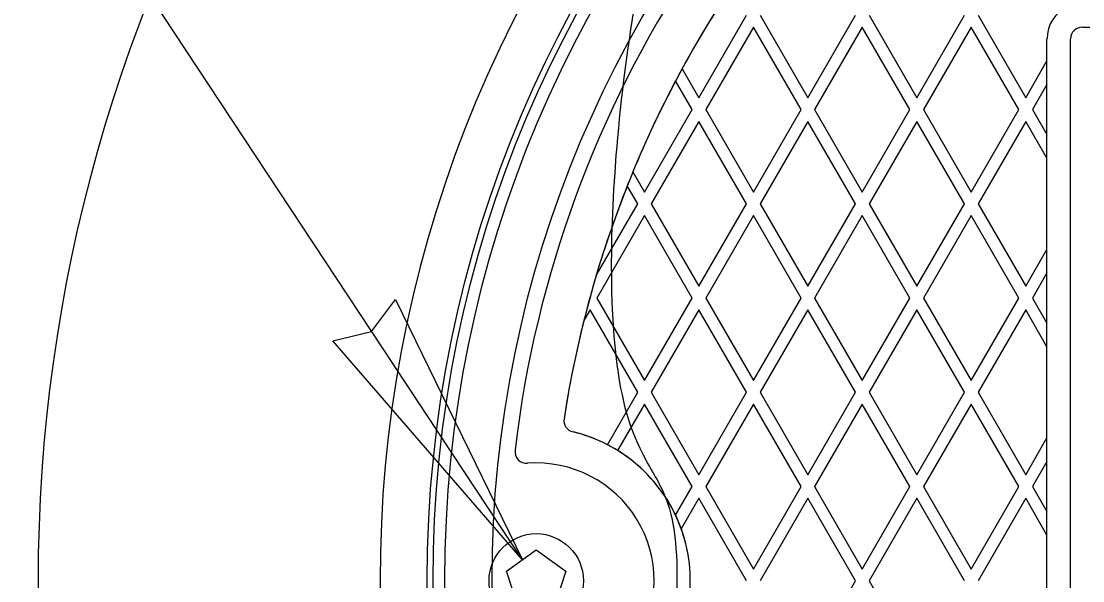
# Model space of a CAD drawing. Extents: x 99862 to 103151, y 100000 to 105076.
# Drawn here: x 100252.1 to 100336.5, y 101764.2 to 101808.7 of the extents above; entities that cross this region are included whole.
import ezdxf

# ---------------------------------------------------------------- set-up
doc = ezdxf.new("R2010")
doc.units = 0
for name, color, linetype in [('Level 10', 7, 'Continuous'), ('Level 11', 7, 'Continuous'), ('Level 12', 7, 'Continuous'), ('Level 15', 7, 'Continuous'), ('Level 19', 7, 'Continuous')]:
    doc.layers.add(name, color=color, linetype=linetype)

msp = doc.modelspace()

# ---------------------------------------------------------------- linework, layer by layer
at = {"layer": 'Level 10'}
msp.add_circle((100379.544, 101764.153), 90, dxfattribs=at)
at = {"layer": 'Level 11'}
for radius in [95.156, 94.688]:
    msp.add_circle((100379.544, 101764.153), radius, dxfattribs=at)
for centre, radius, start, end in [((100379.544, 101764.153), 126.094, 117.7782, 242.2218), ((100379.544, 101764.153), 88.781, 66.72365, 173.27635), ((100379.544, 101764.153), 98.906, 136.62948, 223.37052), ((100292.304, 101774.438), 0.937, 173.27635, 274.19973), ((100293.06, 101764.153), 9.375, 265.80027, 94.19973)]:
    msp.add_arc(centre, radius, start, end, dxfattribs=at)
at = {"layer": 'Level 12'}
for p, q in [((100305.996, 101802.59), (100309.785, 101809.153)), ((100305.996, 101802.59), (100309.785, 101809.153)), ((100310.868, 101809.153), (100314.657, 101802.59)), ((100310.868, 101809.153), (100314.657, 101802.59)), ((100314.657, 101802.59), (100318.446, 101809.153)), ((100314.657, 101802.59), (100318.446, 101809.153)), ((100319.528, 101809.153), (100323.317, 101802.59)), ((100319.528, 101809.153), (100323.317, 101802.59)), ((100323.317, 101802.59), (100327.106, 101809.153)), ((100323.317, 101802.59), (100327.106, 101809.153)), ((100328.188, 101809.153), (100331.977, 101802.59)), ((100328.188, 101809.153), (100331.977, 101802.59)), ((100310.327, 101808.215), (100306.538, 101801.653)), ((100310.327, 101808.215), (100306.538, 101801.653)), ((100314.115, 101801.653), (100310.327, 101808.215)), ((100314.115, 101801.653), (100310.327, 101808.215)), ((100310.327, 101808.215), (100310.327, 101808.215)), ((100318.987, 101808.215), (100315.198, 101801.653)), ((100318.987, 101808.215), (100315.198, 101801.653)), ((100322.776, 101801.653), (100318.987, 101808.215)), ((100322.776, 101801.653), (100318.987, 101808.215)), ((100318.987, 101808.215), (100318.987, 101808.215)), ((100327.647, 101808.215), (100323.858, 101801.653)), ((100327.647, 101808.215), (100323.858, 101801.653)), ((100331.436, 101801.653), (100327.647, 101808.215)), ((100331.436, 101801.653), (100327.647, 101808.215)), ((100327.647, 101808.215), (100327.647, 101808.215)), ((100333.671, 101807.278), (100333.671, 101807.278)), ((100333.671, 101805.524), (100333.671, 101807.278)), ((100304.659, 101804.906), (100304.659, 101804.906)), ((100304.659, 101804.906), (100305.996, 101802.59)), ((100304.659, 101804.906), (100305.996, 101802.59)), ((100331.977, 101802.59), (100333.671, 101805.524)), ((100331.977, 101802.59), (100333.671, 101805.524)), ((100333.671, 101805.524), (100333.671, 101805.524)), ((100333.671, 101803.649), (100333.671, 101805.524)), ((100304.138, 101803.933), (100304.138, 101803.933)), ((100305.455, 101801.653), (100304.138, 101803.933)), ((100305.455, 101801.653), (100304.138, 101803.933)), ((100333.671, 101803.649), (100332.518, 101801.653)), ((100333.671, 101803.649), (100332.518, 101801.653)), ((100333.671, 101803.649), (100333.671, 101803.649)), ((100333.671, 101799.656), (100333.671, 101803.649)), ((100305.996, 101802.59), (100305.996, 101802.59)), ((100314.657, 101802.59), (100314.657, 101802.59)), ((100323.317, 101802.59), (100323.317, 101802.59)), ((100331.977, 101802.59), (100331.977, 101802.59)), ((100301.666, 101795.09), (100305.455, 101801.653)), ((100301.666, 101795.09), (100305.455, 101801.653)), ((100305.455, 101801.653), (100305.455, 101801.653)), ((100306.538, 101801.653), (100310.327, 101795.09)), ((100306.538, 101801.653), (100310.327, 101795.09)), ((100306.538, 101801.653), (100306.538, 101801.653)), ((100310.327, 101795.09), (100314.115, 101801.653)), ((100310.327, 101795.09), (100314.115, 101801.653)), ((100314.115, 101801.653), (100314.115, 101801.653)), ((100315.198, 101801.653), (100318.987, 101795.09)), ((100315.198, 101801.653), (100318.987, 101795.09)), ((100315.198, 101801.653), (100315.198, 101801.653)), ((100318.987, 101795.09), (100322.776, 101801.653)), ((100318.987, 101795.09), (100322.776, 101801.653)), ((100322.776, 101801.653), (100322.776, 101801.653)), ((100323.858, 101801.653), (100327.647, 101795.09)), ((100323.858, 101801.653), (100327.647, 101795.09)), ((100323.858, 101801.653), (100323.858, 101801.653)), ((100327.647, 101795.09), (100331.436, 101801.653)), ((100327.647, 101795.09), (100331.436, 101801.653)), ((100331.436, 101801.653), (100331.436, 101801.653)), ((100332.518, 101801.653), (100333.671, 101799.656)), ((100332.518, 101801.653), (100333.671, 101799.656)), ((100332.518, 101801.653), (100332.518, 101801.653)), ((100305.996, 101800.715), (100302.208, 101794.153)), ((100305.996, 101800.715), (100302.208, 101794.153)), ((100309.785, 101794.153), (100305.996, 101800.715)), ((100309.785, 101794.153), (100305.996, 101800.715)), ((100305.996, 101800.715), (100305.996, 101800.715)), ((100314.657, 101800.715), (100310.868, 101794.153)), ((100314.657, 101800.715), (100310.868, 101794.153)), ((100318.446, 101794.153), (100314.657, 101800.715)), ((100318.446, 101794.153), (100314.657, 101800.715)), ((100314.657, 101800.715), (100314.657, 101800.715)), ((100323.317, 101800.715), (100319.528, 101794.153)), ((100323.317, 101800.715), (100319.528, 101794.153)), ((100327.106, 101794.153), (100323.317, 101800.715)), ((100327.106, 101794.153), (100323.317, 101800.715)), ((100323.317, 101800.715), (100323.317, 101800.715)), ((100331.977, 101800.715), (100328.188, 101794.153)), ((100331.977, 101800.715), (100328.188, 101794.153)), ((100333.671, 101797.781), (100331.977, 101800.715)), ((100333.671, 101797.781), (100331.977, 101800.715)), ((100331.977, 101800.715), (100331.977, 101800.715)), ((100333.671, 101799.656), (100333.671, 101799.656)), ((100333.671, 101797.781), (100333.671, 101799.656)), ((100333.671, 101797.781), (100333.671, 101797.781)), ((100333.671, 101790.524), (100333.671, 101797.781)), ((100300.744, 101796.688), (100300.744, 101796.688)), ((100300.744, 101796.688), (100301.666, 101795.09)), ((100300.744, 101796.688), (100301.666, 101795.09)), ((100300.298, 101795.586), (100300.298, 101795.586)), ((100301.125, 101794.153), (100300.298, 101795.586)), ((100301.125, 101794.153), (100300.298, 101795.586)), ((100301.666, 101795.09), (100301.666, 101795.09)), ((100310.327, 101795.09), (100310.327, 101795.09)), ((100318.987, 101795.09), (100318.987, 101795.09)), ((100327.647, 101795.09), (100327.647, 101795.09)), ((100297.826, 101788.438), (100301.125, 101794.153)), ((100297.826, 101788.438), (100301.125, 101794.153)), ((100301.125, 101794.153), (100301.125, 101794.153)), ((100302.208, 101794.153), (100305.996, 101787.59)), ((100302.208, 101794.153), (100305.996, 101787.59)), ((100302.208, 101794.153), (100302.208, 101794.153)), ((100305.996, 101787.59), (100309.785, 101794.153)), ((100305.996, 101787.59), (100309.785, 101794.153)), ((100309.785, 101794.153), (100309.785, 101794.153)), ((100310.868, 101794.153), (100314.657, 101787.59)), ((100310.868, 101794.153), (100314.657, 101787.59)), ((100310.868, 101794.153), (100310.868, 101794.153)), ((100314.657, 101787.59), (100318.446, 101794.153)), ((100314.657, 101787.59), (100318.446, 101794.153)), ((100318.446, 101794.153), (100318.446, 101794.153)), ((100319.528, 101794.153), (100323.317, 101787.59)), ((100319.528, 101794.153), (100323.317, 101787.59)), ((100319.528, 101794.153), (100319.528, 101794.153)), ((100323.317, 101787.59), (100327.106, 101794.153)), ((100323.317, 101787.59), (100327.106, 101794.153)), ((100327.106, 101794.153), (100327.106, 101794.153)), ((100328.188, 101794.153), (100331.977, 101787.59)), ((100328.188, 101794.153), (100331.977, 101787.59)), ((100328.188, 101794.153), (100328.188, 101794.153)), ((100301.666, 101793.215), (100297.877, 101786.653)), ((100301.666, 101793.215), (100297.877, 101786.653)), ((100305.455, 101786.653), (100301.666, 101793.215)), ((100305.455, 101786.653), (100301.666, 101793.215)), ((100301.666, 101793.215), (100301.666, 101793.215)), ((100310.327, 101793.215), (100306.538, 101786.653)), ((100310.327, 101793.215), (100306.538, 101786.653)), ((100314.115, 101786.653), (100310.327, 101793.215)), ((100314.115, 101786.653), (100310.327, 101793.215)), ((100310.327, 101793.215), (100310.327, 101793.215)), ((100318.987, 101793.215), (100315.198, 101786.653)), ((100318.987, 101793.215), (100315.198, 101786.653)), ((100322.776, 101786.653), (100318.987, 101793.215)), ((100322.776, 101786.653), (100318.987, 101793.215)), ((100318.987, 101793.215), (100318.987, 101793.215)), ((100327.647, 101793.215), (100323.858, 101786.653)), ((100327.647, 101793.215), (100323.858, 101786.653)), ((100331.436, 101786.653), (100327.647, 101793.215)), ((100331.436, 101786.653), (100327.647, 101793.215)), ((100327.647, 101793.215), (100327.647, 101793.215)), ((100331.977, 101787.59), (100333.671, 101790.524)), ((100331.977, 101787.59), (100333.671, 101790.524)), ((100333.671, 101788.649), (100333.671, 101790.524)), ((100333.671, 101790.524), (100333.671, 101790.524)), ((100297.826, 101788.438), (100297.826, 101788.438)), ((100333.671, 101788.649), (100332.518, 101786.653)), ((100333.671, 101788.649), (100332.518, 101786.653)), ((100333.671, 101788.649), (100333.671, 101788.649)), ((100333.671, 101784.656), (100333.671, 101788.649)), ((100305.996, 101787.59), (100305.996, 101787.59)), ((100314.657, 101787.59), (100314.657, 101787.59)), ((100323.317, 101787.59), (100323.317, 101787.59)), ((100331.977, 101787.59), (100331.977, 101787.59)), ((100297.877, 101786.653), (100301.666, 101780.09)), ((100297.877, 101786.653), (100301.666, 101780.09)), ((100297.877, 101786.653), (100297.877, 101786.653)), ((100301.666, 101780.09), (100305.455, 101786.653)), ((100301.666, 101780.09), (100305.455, 101786.653)), ((100305.455, 101786.653), (100305.455, 101786.653)), ((100306.538, 101786.653), (100310.327, 101780.09)), ((100306.538, 101786.653), (100310.327, 101780.09)), ((100306.538, 101786.653), (100306.538, 101786.653)), ((100310.327, 101780.09), (100314.115, 101786.653)), ((100310.327, 101780.09), (100314.115, 101786.653)), ((100314.115, 101786.653), (100314.115, 101786.653)), ((100315.198, 101786.653), (100318.987, 101780.09)), ((100315.198, 101786.653), (100318.987, 101780.09)), ((100315.198, 101786.653), (100315.198, 101786.653)), ((100318.987, 101780.09), (100322.776, 101786.653)), ((100318.987, 101780.09), (100322.776, 101786.653)), ((100322.776, 101786.653), (100322.776, 101786.653)), ((100323.858, 101786.653), (100327.647, 101780.09)), ((100323.858, 101786.653), (100327.647, 101780.09)), ((100323.858, 101786.653), (100323.858, 101786.653)), ((100327.647, 101780.09), (100331.436, 101786.653)), ((100327.647, 101780.09), (100331.436, 101786.653)), ((100331.436, 101786.653), (100331.436, 101786.653)), ((100332.518, 101786.653), (100333.671, 101784.656)), ((100332.518, 101786.653), (100333.671, 101784.656)), ((100332.518, 101786.653), (100332.518, 101786.653)), ((100297.336, 101785.715), (100296.851, 101784.875)), ((100297.336, 101785.715), (100296.851, 101784.875)), ((100301.125, 101779.153), (100297.336, 101785.715)), ((100301.125, 101779.153), (100297.336, 101785.715)), ((100297.336, 101785.715), (100297.336, 101785.715)), ((100305.996, 101785.715), (100302.208, 101779.153)), ((100305.996, 101785.715), (100302.208, 101779.153)), ((100309.785, 101779.153), (100305.996, 101785.715)), ((100309.785, 101779.153), (100305.996, 101785.715)), ((100305.996, 101785.715), (100305.996, 101785.715)), ((100314.657, 101785.715), (100310.868, 101779.153)), ((100314.657, 101785.715), (100310.868, 101779.153)), ((100318.446, 101779.153), (100314.657, 101785.715)), ((100318.446, 101779.153), (100314.657, 101785.715)), ((100314.657, 101785.715), (100314.657, 101785.715)), ((100323.317, 101785.715), (100319.528, 101779.153)), ((100323.317, 101785.715), (100319.528, 101779.153)), ((100327.106, 101779.153), (100323.317, 101785.715)), ((100327.106, 101779.153), (100323.317, 101785.715)), ((100323.317, 101785.715), (100323.317, 101785.715)), ((100331.977, 101785.715), (100328.188, 101779.153)), ((100331.977, 101785.715), (100328.188, 101779.153)), ((100333.671, 101782.781), (100331.977, 101785.715)), ((100333.671, 101782.781), (100331.977, 101785.715)), ((100331.977, 101785.715), (100331.977, 101785.715)), ((100296.851, 101784.875), (100296.851, 101784.875)), ((100333.671, 101784.656), (100333.671, 101784.656)), ((100333.671, 101782.781), (100333.671, 101784.656)), ((100333.671, 101782.781), (100333.671, 101782.781)), ((100333.671, 101775.524), (100333.671, 101782.781)), ((100301.666, 101780.09), (100301.666, 101780.09)), ((100310.327, 101780.09), (100310.327, 101780.09)), ((100318.987, 101780.09), (100318.987, 101780.09)), ((100327.647, 101780.09), (100327.647, 101780.09)), ((100298.717, 101774.981), (100301.125, 101779.153)), ((100298.717, 101774.981), (100301.125, 101779.153)), ((100301.125, 101779.153), (100301.125, 101779.153)), ((100302.208, 101779.153), (100305.996, 101772.59)), ((100302.208, 101779.153), (100305.996, 101772.59)), ((100302.208, 101779.153), (100302.208, 101779.153)), ((100305.996, 101772.59), (100309.785, 101779.153)), ((100305.996, 101772.59), (100309.785, 101779.153)), ((100309.785, 101779.153), (100309.785, 101779.153)), ((100310.868, 101779.153), (100314.657, 101772.59)), ((100310.868, 101779.153), (100314.657, 101772.59)), ((100310.868, 101779.153), (100310.868, 101779.153)), ((100314.657, 101772.59), (100318.446, 101779.153)), ((100314.657, 101772.59), (100318.446, 101779.153)), ((100318.446, 101779.153), (100318.446, 101779.153)), ((100319.528, 101779.153), (100323.317, 101772.59)), ((100319.528, 101779.153), (100323.317, 101772.59)), ((100319.528, 101779.153), (100319.528, 101779.153)), ((100323.317, 101772.59), (100327.106, 101779.153)), ((100323.317, 101772.59), (100327.106, 101779.153)), ((100327.106, 101779.153), (100327.106, 101779.153)), ((100328.188, 101779.153), (100331.977, 101772.59)), ((100328.188, 101779.153), (100331.977, 101772.59)), ((100328.188, 101779.153), (100328.188, 101779.153)), ((100301.666, 101778.215), (100299.533, 101774.52)), ((100301.666, 101778.215), (100299.533, 101774.52)), ((100305.455, 101771.653), (100301.666, 101778.215)), ((100305.455, 101771.653), (100301.666, 101778.215)), ((100301.666, 101778.215), (100301.666, 101778.215)), ((100310.327, 101778.215), (100306.538, 101771.653)), ((100310.327, 101778.215), (100306.538, 101771.653)), ((100314.115, 101771.653), (100310.327, 101778.215)), ((100314.115, 101771.653), (100310.327, 101778.215)), ((100310.327, 101778.215), (100310.327, 101778.215)), ((100318.987, 101778.215), (100315.198, 101771.653)), ((100318.987, 101778.215), (100315.198, 101771.653)), ((100322.776, 101771.653), (100318.987, 101778.215)), ((100322.776, 101771.653), (100318.987, 101778.215)), ((100318.987, 101778.215), (100318.987, 101778.215)), ((100327.647, 101778.215), (100323.858, 101771.653)), ((100327.647, 101778.215), (100323.858, 101771.653)), ((100331.436, 101771.653), (100327.647, 101778.215)), ((100331.436, 101771.653), (100327.647, 101778.215)), ((100327.647, 101778.215), (100327.647, 101778.215)), ((100295.277, 101777.053), (100295.277, 101777.053)), ((100295.984, 101776), (100295.984, 101776)), ((100331.977, 101772.59), (100333.671, 101775.524)), ((100331.977, 101772.59), (100333.671, 101775.524)), ((100333.671, 101773.649), (100333.671, 101775.524)), ((100333.671, 101775.524), (100333.671, 101775.524)), ((100298.717, 101774.981), (100298.717, 101774.981)), ((100299.533, 101774.52), (100299.533, 101774.52)), ((100333.671, 101773.649), (100332.518, 101771.653)), ((100333.671, 101773.649), (100332.518, 101771.653)), ((100333.671, 101773.649), (100333.671, 101773.649)), ((100333.671, 101769.656), (100333.671, 101773.649)), ((100305.996, 101772.59), (100305.996, 101772.59)), ((100314.657, 101772.59), (100314.657, 101772.59)), ((100323.317, 101772.59), (100323.317, 101772.59)), ((100331.977, 101772.59), (100331.977, 101772.59)), ((100304.138, 101769.371), (100305.455, 101771.653)), ((100304.138, 101769.371), (100305.455, 101771.653)), ((100305.455, 101771.653), (100305.455, 101771.653)), ((100306.538, 101771.653), (100310.327, 101765.09)), ((100306.538, 101771.653), (100310.327, 101765.09)), ((100306.538, 101771.653), (100306.538, 101771.653)), ((100310.327, 101765.09), (100314.115, 101771.653)), ((100310.327, 101765.09), (100314.115, 101771.653)), ((100314.115, 101771.653), (100314.115, 101771.653)), ((100315.198, 101771.653), (100318.987, 101765.09)), ((100315.198, 101771.653), (100318.987, 101765.09)), ((100315.198, 101771.653), (100315.198, 101771.653)), ((100318.987, 101765.09), (100322.776, 101771.653)), ((100318.987, 101765.09), (100322.776, 101771.653)), ((100322.776, 101771.653), (100322.776, 101771.653)), ((100323.858, 101771.653), (100327.647, 101765.09)), ((100323.858, 101771.653), (100327.647, 101765.09)), ((100323.858, 101771.653), (100323.858, 101771.653)), ((100327.647, 101765.09), (100331.436, 101771.653)), ((100327.647, 101765.09), (100331.436, 101771.653)), ((100331.436, 101771.653), (100331.436, 101771.653)), ((100332.518, 101771.653), (100333.671, 101769.656)), ((100332.518, 101771.653), (100333.671, 101769.656)), ((100332.518, 101771.653), (100332.518, 101771.653)), ((100305.996, 101770.715), (100304.591, 101768.281)), ((100305.996, 101770.715), (100304.591, 101768.281)), ((100309.785, 101764.153), (100305.996, 101770.715)), ((100309.785, 101764.153), (100305.996, 101770.715)), ((100305.996, 101770.715), (100305.996, 101770.715)), ((100314.657, 101770.715), (100310.868, 101764.153)), ((100314.657, 101770.715), (100310.868, 101764.153)), ((100318.446, 101764.153), (100314.657, 101770.715)), ((100318.446, 101764.153), (100314.657, 101770.715)), ((100314.657, 101770.715), (100314.657, 101770.715)), ((100323.317, 101770.715), (100319.528, 101764.153)), ((100323.317, 101770.715), (100319.528, 101764.153)), ((100327.106, 101764.153), (100323.317, 101770.715)), ((100327.106, 101764.153), (100323.317, 101770.715)), ((100323.317, 101770.715), (100323.317, 101770.715)), ((100331.977, 101770.715), (100328.188, 101764.153)), ((100331.977, 101770.715), (100328.188, 101764.153)), ((100333.671, 101767.781), (100331.977, 101770.715)), ((100333.671, 101767.781), (100331.977, 101770.715)), ((100331.977, 101770.715), (100331.977, 101770.715)), ((100304.138, 101769.371), (100304.138, 101769.371)), ((100333.671, 101769.656), (100333.671, 101769.656)), ((100333.671, 101767.781), (100333.671, 101769.656)), ((100304.591, 101768.281), (100304.591, 101768.281)), ((100333.671, 101767.781), (100333.671, 101767.781)), ((100333.671, 101760.524), (100333.671, 101767.781)), ((100290.706, 101764.918), (100293.06, 101766.628)), ((100293.06, 101766.628), (100295.413, 101764.918)), ((100310.327, 101765.09), (100310.327, 101765.09)), ((100318.987, 101765.09), (100318.987, 101765.09)), ((100327.647, 101765.09), (100327.647, 101765.09)), ((100291.605, 101762.151), (100290.706, 101764.918)), ((100295.413, 101764.918), (100294.514, 101762.151)), ((100305.312, 101764.153), (100305.312, 101764.153)), ((100314.657, 101757.59), (100318.446, 101764.153)), ((100314.657, 101757.59), (100318.446, 101764.153)), ((100318.446, 101764.153), (100318.446, 101764.153)), ((100319.528, 101764.153), (100323.317, 101757.59)), ((100319.528, 101764.153), (100323.317, 101757.59)), ((100319.528, 101764.153), (100319.528, 101764.153))]:
    msp.add_line(p, q, dxfattribs=at)
for centre, radius in [((100379.544, 101764.153), 93.75), ((100293.06, 101764.153), 3.75)]:
    msp.add_circle(centre, radius, dxfattribs=at)
for centre, radius, start, end in [((100379.609, 101764.153), 85.312, 66.12977, 171.30277), ((100379.609, 101764.153), 85.312, 146.42685, 151.46503), ((100336.484, 101807.278), 2.812, 113.54692, 180), ((100379.609, 101764.153), 85.312, 151.46503, 152.20615), ((100379.609, 101764.153), 85.312, 152.20615, 157.58156), ((100379.609, 101764.153), 85.312, 157.58156, 158.38036), ((100379.609, 101764.153), 85.312, 158.38036, 163.46128), ((100379.609, 101764.153), 85.312, 163.46128, 165.94237), ((100379.609, 101764.153), 85.312, 165.94237, 171.30277), ((100296.204, 101776.911), 0.938, 171.30277, 256.42988), ((100296.204, 101776.911), 0.938, 171.30277, 256.42988), ((100293.124, 101764.153), 12.188, 283.57011, 76.42989), ((100293.124, 101764.153), 12.188, 62.68576, 76.42989), ((100293.124, 101764.153), 12.188, 58.27715, 62.68576), ((100293.124, 101764.153), 12.188, 25.35247, 58.27715), ((100293.124, 101764.153), 12.188, 19.80061, 25.35247), ((100293.124, 101764.153), 12.188, 340.19939, 19.80061)]:
    msp.add_arc(centre, radius, start, end, dxfattribs=at)
msp.add_open_spline([(100416.029, 101686), (100309.328, 101636.187), (100294.025, 101752.944), (100304.31, 101753.831), (100304.31, 101764.153), (100304.31, 101774.475), (100294.025, 101775.361), (100309.328, 101892.119), (100416.029, 101842.306), (100413.008, 101836.035), (100419.036, 101832.555), (100425.064, 101829.075), (100428.984, 101834.827), (100461.977, 101811.746), (100465.469, 101771.632), (100458.528, 101771.113), (100458.528, 101764.153), (100458.528, 101757.193), (100465.469, 101756.674), (100461.977, 101716.56), (100428.984, 101693.479), (100425.064, 101699.23), (100419.036, 101695.75), (100413.008, 101692.27), (100416.029, 101686)], degree=4, dxfattribs=at)
at = {"layer": 'Level 15'}
msp.add_line((100291.956, 101765.826), (100175.587, 101942.26), dxfattribs=at)
msp.add_lwpolyline([(100291.956, 101765.826), (100276.895, 101783.24), (100279.968, 101784.002), (100281.878, 101786.528)], close=True, dxfattribs=at)
at = {"layer": 'Level 19'}
for p, q in [((100336.484, 101808.215), (100336.484, 101808.215)), ((100336.484, 101808.215), (100362.734, 101808.215)), ((100335.546, 101807.278), (100335.546, 101807.278)), ((100335.546, 101721.028), (100335.546, 101807.278))]:
    msp.add_line(p, q, dxfattribs=at)
msp.add_arc((100336.484, 101807.278), 0.938, 90, 180, dxfattribs=at)

doc.saveas('drawing.dxf')
